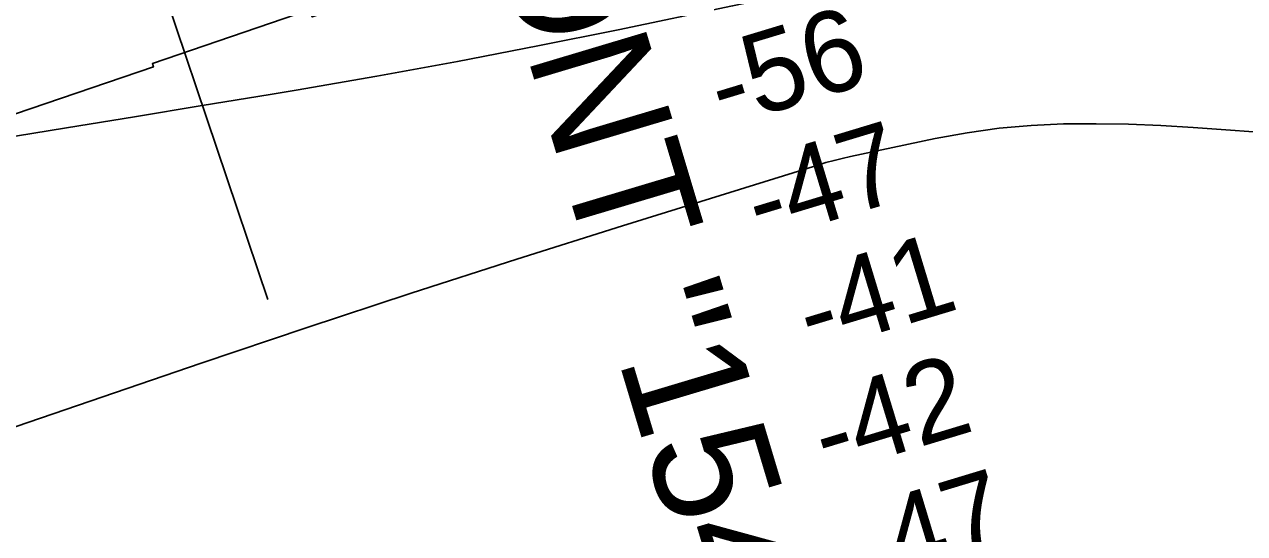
# Model space of a CAD drawing. Extents: x 3445503 to 3483459, y 540493 to 566012.
# Drawn here: x 3456270 to 3457278, y 550789 to 551210 of the extents above; entities that cross this region are included whole.
import ezdxf

# ---------------------------------------------------------------- set-up
doc = ezdxf.new("R2010")
doc.units = 0
for name, color, linetype in [('V-CHAN-NAID', 7, 'Continuous'), ('V-RIVR-RANG', 7, 'Continuous'), ('V-RRAP-RVMT', 7, 'Continuous'), ('V-TOPO-MAJR', 7, 'Continuous'), ('V-TOPO-MINR', 7, 'Continuous')]:
    doc.layers.add(name, color=color, linetype=linetype)

msp = doc.modelspace()

# ---------------------------------------------------------------- linework, layer by layer
at = {"layer": 'V-RIVR-RANG'}
msp.add_line((3456139.6, 551968), (3456471.5, 550982.4), dxfattribs=at)
at = {"layer": 'V-RRAP-RVMT'}
msp.add_lwpolyline([(3456236.9, 551127.1), (3456377, 551174.7), (3456376.2, 551177.4), (3456505.8, 551222), (3456508.1, 551216), (3456646.2, 551264.2), (3456653.9, 551242.2), (3456790.1, 551289.1), (3456793.5, 551278.9), (3456917.1, 551322.1), (3456919.4, 551314.6), (3457060.6, 551357.6), (3457064.3, 551343.2), (3457191.5, 551382), (3457193, 551377.1), (3457341.9, 551416.8)], dxfattribs=at)
at = {"layer": 'V-TOPO-MAJR'}
msp.add_lwpolyline([(3455999.8, 550787.7), (3456019.5, 550794.2), (3456039.1, 550800.8), (3456416.5, 550929.8), (3456503.1, 550959), (3456589.9, 550987.8), (3456677, 551015.8), (3456764.2, 551043.4), (3456925.5, 551093.6), (3456932.2, 551095.6), (3456938.9, 551097.4), (3456945.7, 551099.1), (3456952.6, 551100.7), (3457022.5, 551115.5), (3457048.8, 551120.3), (3457075.2, 551124.1), (3457101.7, 551126.4), (3457128.4, 551127.6), (3457155.2, 551127.7), (3457182, 551127.4), (3457208.7, 551126.2), (3457235.4, 551124.6), (3457312.1, 551119)], dxfattribs=at)
at = {"layer": 'V-TOPO-MINR'}
msp.add_lwpolyline([(3456249.3, 551115.4), (3456305.3, 551124.4), (3456361.3, 551133.5), (3456417.3, 551142.7), (3456473.3, 551152), (3456494.8, 551155.6), (3456561.4, 551167.1), (3456627.9, 551179.2), (3456694.3, 551192.1), (3456760.6, 551205.4), (3456855.1, 551225.1), (3456876.5, 551229.7), (3456897.8, 551234.6), (3456919, 551239.8), (3456940.2, 551245.3), (3457319.9, 551347.2)], dxfattribs=at)

# ---------------------------------------------------------------- texts
at = {"layer": 'V-CHAN-NAID'}
msp.add_text('BELMONT "154" (152.9)', height=100, rotation=286.678, dxfattribs=at).set_placement((3456550.6, 551633.9))
at = {"layer": 'V-RIVR-RANG'}
for s, p in [('-56', (3456846.8, 551124.7)), ('-47', (3456877.4, 551029.5)), ('-41', (3456919.8, 550937.8)), ('-42', (3456932.6, 550837.2)), ('-47', (3456963.6, 550742.1))]:
    msp.add_text(s, height=67, rotation=16.8577, dxfattribs=at).set_placement(p)

doc.saveas('drawing.dxf')
